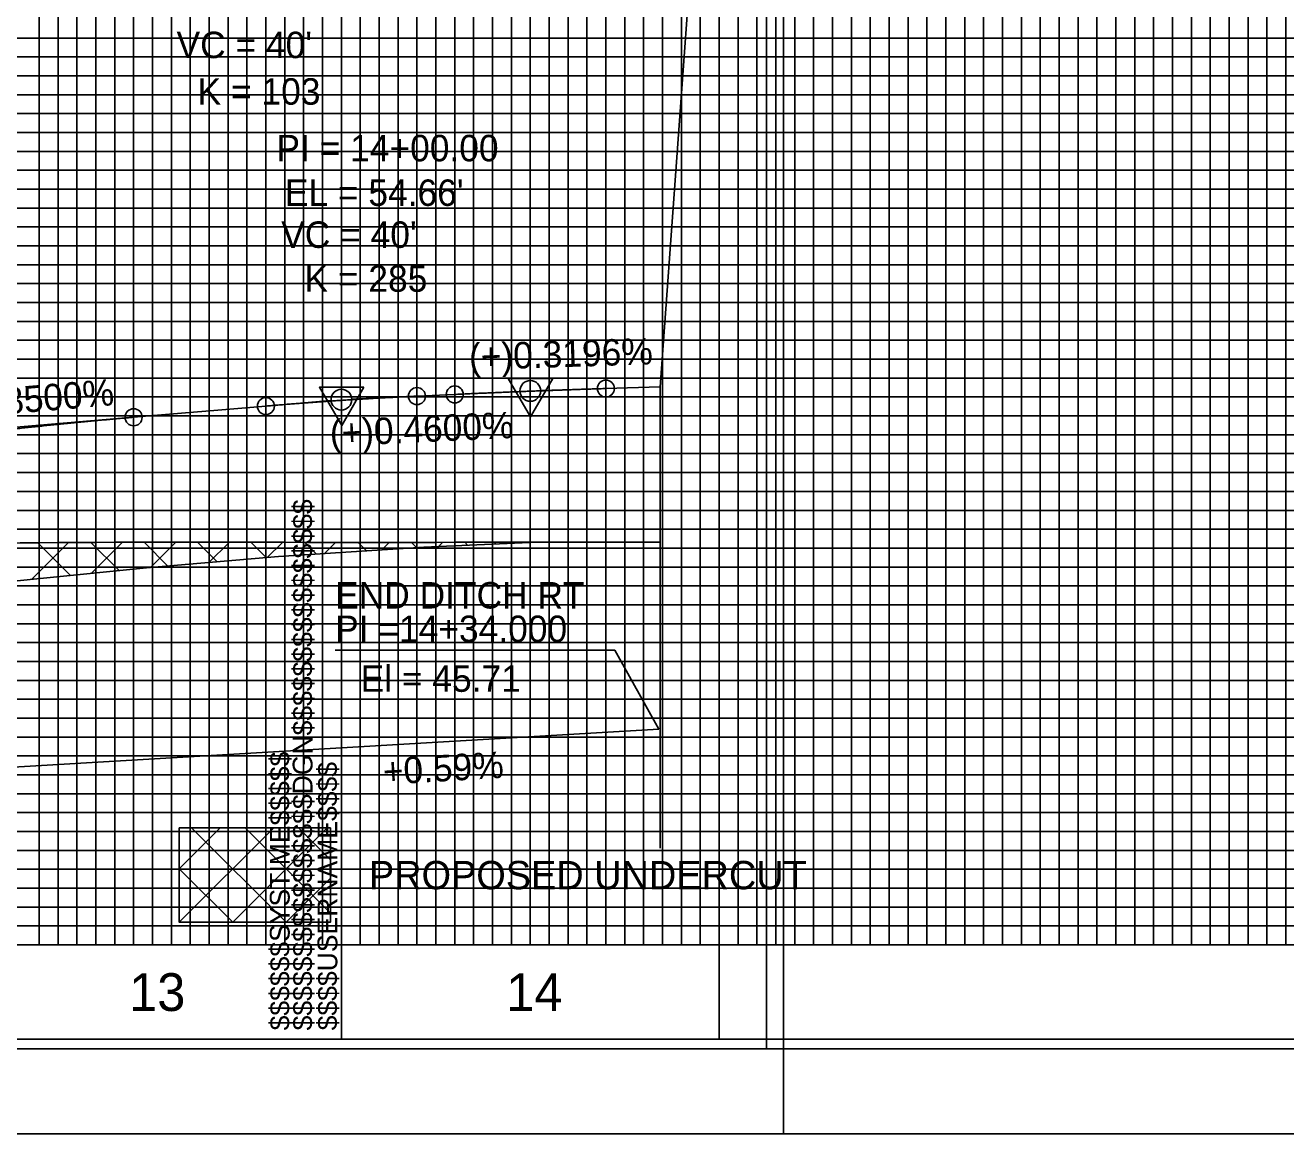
# Model space of a CAD drawing. Extents: x 2345490 to 2436403, y 465165 to 573888.
# Drawn here: x 2412161.6 to 2412495.3, y 541026.7 to 541320.1 of the extents above; entities that cross this region are included whole.
import ezdxf

# ---------------------------------------------------------------- set-up
doc = ezdxf.new("R2010")
doc.units = 0
for name, color, linetype in [('Old_Level_1', 7, 'Continuous'), ('Old_Level_18', 7, 'Continuous'), ('Old_Level_2', 7, 'Continuous'), ('Old_Level_3', 7, 'Continuous'), ('Old_Level_40', 7, 'Continuous'), ('Old_Level_41', 7, 'Continuous'), ('Old_Level_42', 7, 'Continuous'), ('Old_Level_43', 7, 'Continuous'), ('Old_Level_5', 7, 'Continuous'), ('Old_Level_50', 7, 'Continuous'), ('Old_Level_51', 7, 'Continuous'), ('Old_Level_57', 7, 'Continuous'), ('Old_Level_63', 7, 'Continuous')]:
    doc.layers.add(name, color=color, linetype=linetype)

msp = doc.modelspace()

# ---------------------------------------------------------------- linework, layer by layer
at = {"layer": 'Old_Level_1'}
msp.add_lwpolyline([(2412160.325, 541183.0945), (2412165.325, 541183.1285), (2412170.325, 541183.163), (2412175.325, 541183.195), (2412180.325, 541183.225), (2412185.325, 541183.25275), (2412190.325, 541183.2785), (2412195.325, 541183.301), (2412200.325, 541183.28775), (2412205.325, 541183.27575), (2412210.325, 541183.265), (2412215.325, 541183.25525), (2412220.325, 541183.24675), (2412225.325, 541183.239), (2412230.325, 541183.23225), (2412235.325, 541183.20925), (2412240.325, 541183.2), (2412245.325, 541183.195), (2412250.325, 541183.191), (2412255.325, 541183.188), (2412260.325, 541183.186), (2412265.325, 541183.18475), (2412270.325, 541183.18425), (2412275.325, 541183.25), (2412280.325, 541183.26), (2412285.325, 541183.26075), (2412290.325, 541183.2615), (2412295.325, 541183.26275), (2412300.325, 541183.264), (2412305.325, 541183.26525), (2412310.325, 541183.267), (2412315.325, 541183.25225), (2412320.325, 541183.252), (2412325.325, 541183.255), (2412329.745, 541183.25775)], dxfattribs=at)
at = {"layer": 'Old_Level_18'}
msp.add_line((2412245.325, 541051.694), (2412245.325, 541051.694), dxfattribs=at)
msp.add_line((2412245.325, 541051.694), (2412245.325, 541051.694), dxfattribs=at)
for points in [[(2412345.325, 542101.694), (2410845.325, 542101.694), (2410845.325, 541051.694), (2412345.325, 541051.694)], [(2413745.325, 542101.694), (2412245.325, 542101.694), (2412245.325, 541051.694), (2413745.325, 541051.694)]]:
    msp.add_lwpolyline(points, close=True, dxfattribs=at)
at = {"layer": 'Old_Level_2'}
for p, q in [((2412344.57, 541428.464), (2412329.745, 541224.394)), ((2412265.325, 541221.914), (2412248.07225, 541221.12025)), ((2412265.325, 541221.914), (2412275.325, 541222.374)), ((2412275.325, 541222.374), (2412292.578, 541223.1675)), ((2412315.325, 541223.933), (2412298.07375, 541223.38175)), ((2412315.325, 541223.933), (2412329.745, 541224.394)), ((2412190.325, 541216.319), (2412225.325, 541219.294)), ((2412225.325, 541219.294), (2412242.585, 541220.761)), ((2412190.325, 541216.319), (2412148.06525, 541212.72675))]:
    msp.add_line(p, q, dxfattribs=at)
for points in [[(2412301.25075, 541226.5785), (2412289.50825, 541226.564), (2412295.39175, 541216.44575)], [(2412251.25075, 541224.2785), (2412239.50825, 541224.264), (2412245.39175, 541214.14575)]]:
    msp.add_lwpolyline(points, close=True, dxfattribs=at)
for centre, radius in [((2412295.325, 541223.294), 2.75), ((2412295.325, 541223.294), 2.75), ((2412315.325, 541223.933), 2.25), ((2412245.325, 541220.994), 2.75), ((2412245.325, 541220.994), 2.75), ((2412265.325, 541221.914), 2.25), ((2412275.325, 541222.374), 2.25), ((2412190.325, 541216.319), 2.25), ((2412225.325, 541219.294), 2.25)]:
    msp.add_circle(centre, radius, dxfattribs=at)
for points in [[(2412225.325, 541219.294), (2412226.125, 541219.3615), (2412226.925, 541219.42875), (2412227.725, 541219.495), (2412228.525, 541219.561), (2412229.325, 541219.626), (2412230.125, 541219.69075), (2412230.925, 541219.7545), (2412231.725, 541219.818), (2412232.525, 541219.8805), (2412233.325, 541219.94275), (2412234.125, 541220.004), (2412234.925, 541220.065), (2412235.725, 541220.12525), (2412236.525, 541220.18475), (2412237.325, 541220.24375), (2412238.125, 541220.302), (2412238.925, 541220.35975), (2412239.725, 541220.41675), (2412240.525, 541220.47325), (2412241.325, 541220.529), (2412242.125, 541220.58425), (2412242.925, 541220.63875), (2412243.725, 541220.69275), (2412244.525, 541220.74625), (2412245.325, 541220.799), (2412246.125, 541220.851), (2412246.925, 541220.9025), (2412247.725, 541220.95325), (2412248.525, 541221.0035), (2412249.325, 541221.053), (2412250.125, 541221.102), (2412250.925, 541221.1505), (2412251.725, 541221.198), (2412252.525, 541221.24525), (2412253.325, 541221.29175), (2412254.125, 541221.3375), (2412254.925, 541221.38275), (2412255.725, 541221.42725), (2412256.525, 541221.47125), (2412257.325, 541221.51475), (2412258.125, 541221.5575), (2412258.925, 541221.5995), (2412259.725, 541221.641), (2412260.525, 541221.68175), (2412261.325, 541221.722), (2412262.125, 541221.76175), (2412262.925, 541221.80075), (2412263.725, 541221.839), (2412264.525, 541221.87675), (2412265.325, 541221.914)], [(2412275.325, 541222.374), (2412276.125, 541222.4105), (2412276.925, 541222.447), (2412277.725, 541222.48325), (2412278.525, 541222.51925), (2412279.325, 541222.555), (2412280.125, 541222.59075), (2412280.925, 541222.626), (2412281.725, 541222.661), (2412282.525, 541222.696), (2412283.325, 541222.73075), (2412284.125, 541222.765), (2412284.925, 541222.79925), (2412285.725, 541222.83325), (2412286.525, 541222.867), (2412287.325, 541222.9005), (2412288.125, 541222.934), (2412288.925, 541222.967), (2412289.725, 541223), (2412290.525, 541223.0325), (2412291.325, 541223.065), (2412292.125, 541223.09725), (2412292.925, 541223.129), (2412293.725, 541223.16075), (2412294.525, 541223.19225), (2412295.325, 541223.22375), (2412296.125, 541223.25475), (2412296.925, 541223.2855), (2412297.725, 541223.31625), (2412298.525, 541223.3465), (2412299.325, 541223.37675), (2412300.125, 541223.40675), (2412300.925, 541223.4365), (2412301.725, 541223.466), (2412302.525, 541223.49525), (2412303.325, 541223.52425), (2412304.125, 541223.553), (2412304.925, 541223.58175), (2412305.725, 541223.61), (2412306.525, 541223.63825), (2412307.325, 541223.66625), (2412308.125, 541223.69375), (2412308.925, 541223.72125), (2412309.725, 541223.7485), (2412310.525, 541223.7755), (2412311.325, 541223.8025), (2412312.125, 541223.829), (2412312.925, 541223.85525), (2412313.725, 541223.8815), (2412314.525, 541223.90725), (2412315.325, 541223.933)], [(2412100.325, 541205.38775), (2412102.125, 541205.6705), (2412103.925, 541205.951), (2412105.725, 541206.2285), (2412107.525, 541206.50375), (2412109.325, 541206.776), (2412111.125, 541207.046), (2412112.925, 541207.313), (2412114.725, 541207.57775), (2412116.525, 541207.8395), (2412118.325, 541208.099), (2412120.125, 541208.3555), (2412121.925, 541208.60975), (2412123.725, 541208.861), (2412125.525, 541209.11), (2412127.325, 541209.356), (2412129.125, 541209.59975), (2412130.925, 541209.8405), (2412132.725, 541210.079), (2412134.525, 541210.3145), (2412136.325, 541210.54775), (2412138.125, 541210.778), (2412139.925, 541211.006), (2412141.725, 541211.231), (2412143.525, 541211.45375), (2412145.325, 541211.6735), (2412147.125, 541211.891), (2412148.925, 541212.1055), (2412150.725, 541212.31775), (2412152.525, 541212.527), (2412154.325, 541212.734), (2412156.125, 541212.938), (2412157.925, 541213.13975), (2412159.725, 541213.3385), (2412161.525, 541213.535), (2412163.325, 541213.7285), (2412165.125, 541213.91975), (2412166.925, 541214.108), (2412168.725, 541214.294), (2412170.525, 541214.477), (2412172.325, 541214.65775), (2412174.125, 541214.8355), (2412175.925, 541215.011), (2412177.725, 541215.1835), (2412179.525, 541215.35375), (2412181.325, 541215.521), (2412183.125, 541215.686), (2412184.925, 541215.848), (2412186.725, 541216.00775), (2412188.525, 541216.1645), (2412190.325, 541216.319)]]:
    msp.add_spline(points, degree=3, dxfattribs=at)
at = {"layer": 'Old_Level_3'}
for p, q in [((2412243.70307, 541154.69132), (2412317.68749, 541154.69132)), ((2412317.68749, 541154.69132), (2412329.325, 541133.794))]:
    msp.add_line(p, q, dxfattribs=at)
msp.add_lwpolyline([(2411795.325, 541145.894), (2411895.325, 541120.894), (2411982.325, 541116.494), (2412020.325, 541115.594), (2412329.325, 541133.794)], dxfattribs=at)
at = {"layer": 'Old_Level_40'}
msp.add_line((2412245.325, 541051.694), (2412245.325, 541051.694), dxfattribs=at)
msp.add_line((2412245.325, 541051.694), (2412245.325, 541051.694), dxfattribs=at)
msp.add_line((2412245.325, 541051.694), (2412245.325, 541051.694), dxfattribs=at)
msp.add_line((2412245.325, 541051.694), (2412245.325, 541051.694), dxfattribs=at)
at = {"layer": 'Old_Level_41'}
for p, q in [((2412345.325, 541076.694), (2410845.325, 541076.694)), ((2413745.325, 541076.694), (2412245.325, 541076.694))]:
    msp.add_line(p, q, dxfattribs=at)
for points in [[(2412245.325, 542101.694), (2412295.325, 542101.694), (2412295.325, 541076.694), (2412345.325, 541076.694), (2412345.325, 542101.694), (2412395.325, 542101.694), (2412395.325, 541076.694), (2412445.325, 541076.694), (2412445.325, 542101.694), (2412495.325, 542101.694), (2412495.325, 541076.694), (2412545.325, 541076.694), (2412545.325, 542101.694), (2412595.325, 542101.694), (2412595.325, 541076.694), (2412645.325, 541076.694), (2412645.325, 542101.694), (2412695.325, 542101.694), (2412695.325, 541076.694), (2412745.325, 541076.694), (2412745.325, 542101.694), (2412795.325, 542101.694), (2412795.325, 541076.694), (2412845.325, 541076.694)], [(2412320.325, 541076.694), (2412320.325, 542101.694), (2412370.325, 542101.694), (2412370.325, 541076.694), (2412420.325, 541076.694), (2412420.325, 542101.694), (2412470.325, 542101.694), (2412470.325, 541076.694), (2412520.325, 541076.694), (2412520.325, 542101.694), (2412570.325, 542101.694), (2412570.325, 541076.694), (2412620.325, 541076.694), (2412620.325, 542101.694), (2412670.325, 542101.694), (2412670.325, 541076.694), (2412720.325, 541076.694), (2412720.325, 542101.694), (2412770.325, 542101.694), (2412770.325, 541076.694), (2412820.325, 541076.694), (2412820.325, 542101.694), (2412870.325, 542101.694)], [(2412170.325, 541964.144), (2412170.325, 541076.694), (2412220.325, 541076.694), (2412220.325, 541964.144)], [(2412270.325, 541964.144), (2412270.325, 541076.694)], [(2412345.325, 541301.694), (2410845.325, 541301.694), (2410845.325, 541251.694), (2412345.325, 541251.694)], [(2413745.325, 541301.694), (2412245.325, 541301.694), (2412245.325, 541251.694), (2413745.325, 541251.694)], [(2412345.325, 541201.694), (2410845.325, 541201.694), (2410845.325, 541151.694), (2412345.325, 541151.694)], [(2413745.325, 541201.694), (2412245.325, 541201.694), (2412245.325, 541151.694), (2413745.325, 541151.694)], [(2412345.325, 541126.694), (2410845.325, 541126.694), (2410845.325, 541176.694), (2412345.325, 541176.694)], [(2413745.325, 541126.694), (2412245.325, 541126.694), (2412245.325, 541176.694), (2413745.325, 541176.694)], [(2412345.325, 541101.694), (2410845.325, 541101.694)], [(2413745.325, 541101.694), (2412245.325, 541101.694)], [(2412282.825, 541051.694), (2412282.825, 541051.694)]]:
    msp.add_lwpolyline(points, dxfattribs=at)
at = {"layer": 'Old_Level_42'}
for points in [[(2412195.325, 541964.144), (2412195.325, 541076.694), (2412245.325, 541076.694), (2412245.325, 541964.144)], [(2412295.325, 541964.144), (2412295.325, 541076.694), (2412345.325, 541076.694)], [(2412345.325, 541226.694), (2410845.325, 541226.694), (2410845.325, 541276.694), (2412345.325, 541276.694)], [(2413745.325, 541226.694), (2412245.325, 541226.694), (2412245.325, 541276.694), (2413745.325, 541276.694)]]:
    msp.add_lwpolyline(points, dxfattribs=at)
at = {"layer": 'Old_Level_43'}
for points in [[(2412300.325, 542101.694), (2412300.325, 541076.694), (2412305.325, 541076.694), (2412305.325, 542101.694)], [(2412310.325, 542101.694), (2412310.325, 541076.694), (2412315.325, 541076.694), (2412315.325, 542101.694)], [(2412325.325, 542101.694), (2412325.325, 541076.694), (2412330.325, 541076.694), (2412330.325, 542101.694)], [(2412335.325, 542101.694), (2412335.325, 541076.694), (2412340.325, 541076.694), (2412340.325, 542101.694)], [(2412350.325, 542101.694), (2412350.325, 541076.694), (2412355.325, 541076.694), (2412355.325, 542101.694)], [(2412360.325, 542101.694), (2412360.325, 541076.694), (2412365.325, 541076.694), (2412365.325, 542101.694)], [(2412375.325, 542101.694), (2412375.325, 541076.694), (2412380.325, 541076.694), (2412380.325, 542101.694)], [(2412385.325, 542101.694), (2412385.325, 541076.694), (2412390.325, 541076.694), (2412390.325, 542101.694)], [(2412400.325, 542101.694), (2412400.325, 541076.694), (2412405.325, 541076.694), (2412405.325, 542101.694)], [(2412410.325, 542101.694), (2412410.325, 541076.694), (2412415.325, 541076.694), (2412415.325, 542101.694)], [(2412425.325, 542101.694), (2412425.325, 541076.694), (2412430.325, 541076.694), (2412430.325, 542101.694)], [(2412435.325, 542101.694), (2412435.325, 541076.694), (2412440.325, 541076.694), (2412440.325, 542101.694)], [(2412450.325, 542101.694), (2412450.325, 541076.694), (2412455.325, 541076.694), (2412455.325, 542101.694)], [(2412460.325, 541076.694), (2412465.325, 541076.694), (2412465.325, 542101.694)], [(2412460.325, 542101.694), (2412460.325, 541076.694)], [(2412475.325, 542101.694), (2412475.325, 541076.694), (2412480.325, 541076.694), (2412480.325, 542101.694)], [(2412485.325, 542101.694), (2412485.325, 541076.694), (2412490.325, 541076.694), (2412490.325, 542101.694)], [(2412165.325, 541964.144), (2412165.325, 541076.694), (2412175.325, 541076.694), (2412175.325, 541964.144)], [(2412180.325, 541964.144), (2412180.325, 541076.694), (2412185.325, 541076.694), (2412185.325, 541964.144)], [(2412190.325, 541964.144), (2412190.325, 541076.694), (2412200.325, 541076.694), (2412200.325, 541964.144)], [(2412205.325, 541964.144), (2412205.325, 541076.694), (2412210.325, 541076.694), (2412210.325, 541964.144)], [(2412215.325, 541964.144), (2412215.325, 541076.694), (2412225.325, 541076.694), (2412225.325, 541964.144)], [(2412230.325, 541964.144), (2412230.325, 541076.694)], [(2412230.325, 541076.694), (2412235.325, 541076.694), (2412235.325, 541964.144)], [(2412240.325, 541964.144), (2412240.325, 541076.694), (2412250.325, 541076.694), (2412250.325, 541964.144)], [(2412255.325, 541964.144), (2412255.325, 541076.694), (2412260.325, 541076.694), (2412260.325, 541964.144)], [(2412265.325, 541964.144), (2412265.325, 541076.694), (2412275.325, 541076.694), (2412275.325, 541964.144)], [(2412280.325, 541964.144), (2412280.325, 541076.694), (2412285.325, 541076.694), (2412285.325, 541964.144)], [(2412290.325, 541964.144), (2412290.325, 541076.694), (2412300.325, 541076.694)], [(2412295.325, 541316.694), (2410895.325, 541316.694), (2410895.325, 541311.694), (2412295.325, 541311.694)], [(2413695.325, 541316.694), (2412295.325, 541316.694), (2412295.325, 541311.694), (2413695.325, 541311.694)], [(2412295.325, 541306.694), (2410895.325, 541306.694), (2410895.325, 541296.694), (2412295.325, 541296.694)], [(2413695.325, 541306.694), (2412295.325, 541306.694), (2412295.325, 541296.694), (2413695.325, 541296.694)], [(2412295.325, 541291.694), (2410895.325, 541291.694), (2410895.325, 541286.694), (2412295.325, 541286.694)], [(2413695.325, 541291.694), (2412295.325, 541291.694), (2412295.325, 541286.694), (2413695.325, 541286.694)], [(2412295.325, 541281.694), (2410895.325, 541281.694)], [(2413695.325, 541281.694), (2412295.325, 541281.694)], [(2410895.325, 541271.694), (2412295.325, 541271.694)], [(2412295.325, 541271.694), (2413695.325, 541271.694)], [(2412295.325, 541266.694), (2410895.325, 541266.694), (2410895.325, 541261.694), (2412295.325, 541261.694)], [(2413695.325, 541266.694), (2412295.325, 541266.694), (2412295.325, 541261.694), (2413695.325, 541261.694)], [(2412295.325, 541256.694), (2410895.325, 541256.694)], [(2413695.325, 541256.694), (2412295.325, 541256.694)], [(2410895.325, 541246.694), (2412295.325, 541246.694)], [(2412295.325, 541246.694), (2413695.325, 541246.694)], [(2412295.325, 541241.694), (2410895.325, 541241.694), (2410895.325, 541236.694), (2412295.325, 541236.694)], [(2413695.325, 541241.694), (2412295.325, 541241.694), (2412295.325, 541236.694), (2413695.325, 541236.694)], [(2412295.325, 541231.694), (2410895.325, 541231.694), (2410895.325, 541221.694), (2412295.325, 541221.694)], [(2413695.325, 541231.694), (2412295.325, 541231.694), (2412295.325, 541221.694), (2413695.325, 541221.694)], [(2412295.325, 541216.694), (2410895.325, 541216.694), (2410895.325, 541211.694), (2412295.325, 541211.694)], [(2413695.325, 541216.694), (2412295.325, 541216.694), (2412295.325, 541211.694), (2413695.325, 541211.694)], [(2412295.325, 541206.694), (2410895.325, 541206.694), (2410895.325, 541196.694), (2412295.325, 541196.694)], [(2413695.325, 541206.694), (2412295.325, 541206.694), (2412295.325, 541196.694), (2413695.325, 541196.694)], [(2412295.325, 541191.694), (2410895.325, 541191.694), (2410895.325, 541186.694), (2412295.325, 541186.694)], [(2413695.325, 541191.694), (2412295.325, 541191.694), (2412295.325, 541186.694), (2413695.325, 541186.694)], [(2412295.325, 541181.694), (2410895.325, 541181.694), (2410895.325, 541171.694), (2412295.325, 541171.694)], [(2413695.325, 541181.694), (2412295.325, 541181.694), (2412295.325, 541171.694), (2413695.325, 541171.694)], [(2412295.325, 541166.694), (2410895.325, 541166.694), (2410895.325, 541161.694), (2412295.325, 541161.694)], [(2413695.325, 541166.694), (2412295.325, 541166.694), (2412295.325, 541161.694), (2413695.325, 541161.694)], [(2412295.325, 541156.694), (2410895.325, 541156.694), (2410895.325, 541146.694), (2412295.325, 541146.694)], [(2413695.325, 541156.694), (2412295.325, 541156.694), (2412295.325, 541146.694), (2413695.325, 541146.694)], [(2412295.325, 541141.694), (2410895.325, 541141.694), (2410895.325, 541136.694), (2412295.325, 541136.694)], [(2413695.325, 541141.694), (2412295.325, 541141.694), (2412295.325, 541136.694), (2413695.325, 541136.694)], [(2412295.325, 541131.694), (2410895.325, 541131.694), (2410895.325, 541121.694), (2412295.325, 541121.694)], [(2413695.325, 541131.694), (2412295.325, 541131.694), (2412295.325, 541121.694), (2413695.325, 541121.694)], [(2412295.325, 541116.694), (2410895.325, 541116.694), (2410895.325, 541111.694), (2412295.325, 541111.694)], [(2413695.325, 541116.694), (2412295.325, 541116.694), (2412295.325, 541111.694), (2413695.325, 541111.694)], [(2412295.325, 541106.694), (2410895.325, 541106.694), (2410895.325, 541096.694), (2412295.325, 541096.694)], [(2413695.325, 541106.694), (2412295.325, 541106.694), (2412295.325, 541096.694), (2413695.325, 541096.694)], [(2412295.325, 541091.694), (2410895.325, 541091.694), (2410895.325, 541086.694), (2412295.325, 541086.694)], [(2413695.325, 541091.694), (2412295.325, 541091.694), (2412295.325, 541086.694), (2413695.325, 541086.694)], [(2412295.325, 541081.694), (2410895.325, 541081.694)], [(2413695.325, 541081.694), (2412295.325, 541081.694)]]:
    msp.add_lwpolyline(points, dxfattribs=at)
at = {"layer": 'Old_Level_5'}
for p, q in [((2412163.38504, 541173.44753), (2412173.11646, 541183.17896)), ((2412164.9595, 541183.1197), (2412173.60753, 541174.47167)), ((2412179.02426, 541183.19707), (2412186.47561, 541175.74573)), ((2412179.09458, 541175.01494), (2412187.28134, 541183.2017)), ((2412193.15848, 541183.20499), (2412199.41597, 541176.9475)), ((2412194.77478, 541176.55301), (2412201.4314, 541183.20962)), ((2412207.2927, 541183.2129), (2412212.4502, 541178.05541)), ((2412210.23066, 541177.86675), (2412215.58146, 541183.21754)), ((2412221.42693, 541183.22082), (2412225.48443, 541179.16331)), ((2412225.68654, 541179.18049), (2412229.73152, 541183.22547)), ((2412235.56115, 541183.22873), (2412238.69821, 541180.09167)), ((2412240.88293, 541180.23474), (2412243.88157, 541183.23339)), ((2412249.69537, 541183.23664), (2412251.97111, 541180.9609)), ((2412256.01613, 541181.22581), (2412258.03163, 541183.24131)), ((2412263.82959, 541183.24456), (2412265.244, 541181.83014)), ((2412271.06836, 541182.1359), (2412272.18169, 541183.24924)), ((2412277.96381, 541183.25247), (2412278.73337, 541182.48291)), ((2412285.86002, 541182.78542), (2412286.33175, 541183.25716)), ((2412292.09803, 541183.26039), (2412292.29964, 541183.05877)), ((2412202.3938, 541096.80281), (2412213.25167, 541107.66068)), ((2412202.3938, 541082.66068), (2412227.3938, 541107.66068)), ((2412205.67807, 541107.66068), (2412230.67807, 541082.66068)), ((2412216.53594, 541082.66068), (2412241.53594, 541107.66068)), ((2412219.82021, 541107.66068), (2412242.3938, 541085.08709)), ((2412233.96234, 541107.66068), (2412242.3938, 541099.22922)), ((2412202.3938, 541096.80281), (2412216.53594, 541082.66068)), ((2412230.67807, 541082.66068), (2412242.3938, 541094.37641)), ((2412202.3938, 541082.66068), (2412202.3938, 541082.66068))]:
    msp.add_line(p, q, dxfattribs=at)
msp.add_lwpolyline([(2412150.65507, 541172.1371), (2412166.44206, 541173.76223), (2412193.74576, 541176.46554), (2412228.71278, 541179.43772), (2412267.18548, 541181.95729), (2412277.16306, 541182.41625), (2412297.11548, 541183.2632), (2412175.325, 541183.195), (2412140.325, 541182.94075)], dxfattribs=at)
msp.add_lwpolyline([(2412202.3938, 541107.66068), (2412242.3938, 541107.66068), (2412242.3938, 541082.66068), (2412202.3938, 541082.66068)], close=True, dxfattribs=at)
at = {"layer": 'Old_Level_50'}
for points in [[(2412357.825, 542104.244), (2410691.325, 542104.244), (2410691.325, 541049.144), (2412357.825, 541049.144)], [(2413757.825, 542104.244), (2412091.325, 542104.244), (2412091.325, 541049.144), (2413757.825, 541049.144)]]:
    msp.add_lwpolyline(points, close=True, dxfattribs=at)
at = {"layer": 'Old_Level_51'}
for points in [[(2412362.325, 542126.694), (2410678.325, 542126.694), (2410678.325, 541026.694), (2412362.325, 541026.694)], [(2413762.325, 542126.694), (2412078.325, 542126.694), (2412078.325, 541026.694), (2413762.325, 541026.694)]]:
    msp.add_lwpolyline(points, close=True, dxfattribs=at)
at = {"layer": 'Old_Level_57'}
for p, q in [((2412195.32475, 541076.79425), (2412195.32475, 541626.79425)), ((2412195.32475, 541076.69425), (2412195.32475, 541626.69425)), ((2412295.32475, 541076.79425), (2412295.32475, 541626.79425)), ((2412295.32475, 541076.69425), (2412295.32475, 541626.69425)), ((2412395.32475, 541076.79425), (2412395.32475, 541626.79425)), ((2412395.32475, 541076.69425), (2412395.32475, 541626.69425)), ((2410845.32525, 541276.69425), (2412395.32475, 541276.69425)), ((2410845.32525, 541226.69425), (2412395.32475, 541226.69425)), ((2410845.32525, 541176.69425), (2412395.32475, 541176.69425)), ((2410845.325, 541126.69425), (2412395.32475, 541126.69425)), ((2410845.32525, 541076.69425), (2412395.32475, 541076.69425))]:
    msp.add_line(p, q, dxfattribs=at)
at = {"layer": 'Old_Level_63'}
for p, q in [((2412195.325, 541217.014), (2412195.325, 541448.592)), ((2412295.325, 541223.224), (2412295.325, 541102.27675)), ((2412329.745, 541224.394), (2412329.745, 541102.27675)), ((2412245.325, 541220.764), (2412245.325, 541102.27675)), ((2412195.325, 541215.384), (2412195.325, 541102.27675)), ((2410895.325, 541076.694), (2412329.74775, 541076.694))]:
    msp.add_line(p, q, dxfattribs=at)

# ---------------------------------------------------------------- texts
at = {"layer": 'Old_Level_1'}
for s, p in [('13', (2412189.131, 541059.194)), ('14', (2412288.9735, 541059.194))]:
    msp.add_text(s, height=10.000001, dxfattribs=at).set_placement(p)
at = {"layer": 'Old_Level_2'}
for s, height, p in [("VC = 40'", 7.000001, (2412201.67825, 541311.37175)), ('K = 103', 7.000001, (2412207.24775, 541299.05475)), ('PI = 14+00.00', 7.0000005, (2412228.11775, 541284.0625)), ("EL = 54.66'", 7.0000005, (2412230.3425, 541272.2665)), ("VC = 40'", 7.000001, (2412229.3865, 541261.16025)), ('K = 285', 7.000001, (2412235.54225, 541249.534))]:
    msp.add_text(s, height=height, dxfattribs=at).set_placement(p)
for s, rotation, p in [('(+)0.3196%', 1.8304444, (2412279.20475, 541228.80125)), ('(+)0.8500%', 4.8584639, (2412136.879, 541215.43575)), ('(+)0.4600%', 2.63375, (2412242.3975, 541208.59725))]:
    msp.add_text(s, height=7.000001, rotation=rotation, dxfattribs=at).set_placement(p)
at = {"layer": 'Old_Level_3'}
for s, height, rotation, p in [('END DITCH RT', 7.0000005, 360, (2412243.66078, 541165.71019)), ('PI =14+34.000', 7.0000005, 360, (2412243.66078, 541156.83629)), ('El = 45.71', 7.000001, 360, (2412250.40639, 541143.66028)), ('+0.59%', 7.000001, 3.3708113, (2412256.48899, 541119.04183))]:
    msp.add_text(s, height=height, rotation=rotation, dxfattribs=at).set_placement(p)
at = {"layer": 'Old_Level_41'}
for s, p in [('$$$$$$$$$$$$$$$$DGN$$$$$$$$$$$$$$$$', (2412237.675, 541054.0565)), ('$$$$$$SYSTIME$$$$$', (2412231.625, 541054.0565)), ('$$$$USERNAME$$$$', (2412244.25, 541054.069))]:
    msp.add_text(s, height=5.25, rotation=90, dxfattribs=at).set_placement(p)
at = {"layer": 'Old_Level_5'}
msp.add_text('PROPOSED UNDERCUT', height=7.5, dxfattribs=at).set_placement((2412252.6091, 541091.41068))

doc.saveas('drawing.dxf')
